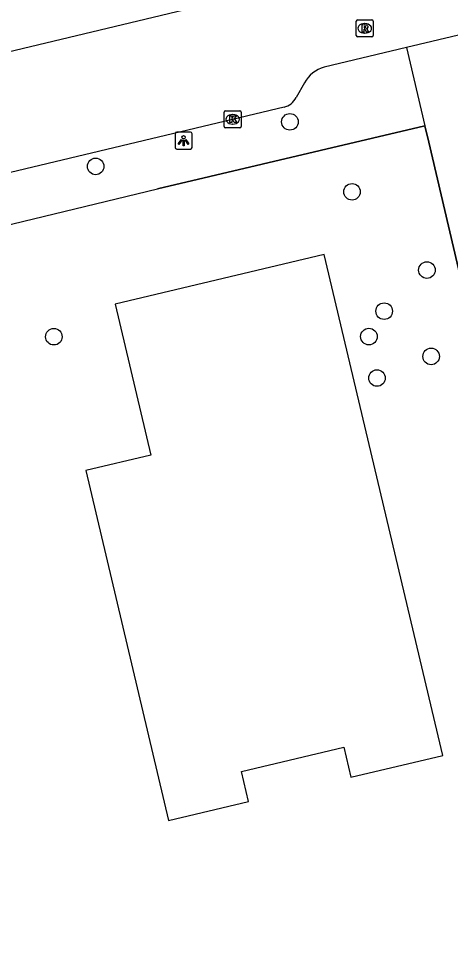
# Model space of a CAD drawing. Extents: x 158038 to 159242, y 380133 to 381214.
# Drawn here: x 158662.7 to 158688.2, y 380670.9 to 380725.4 of the extents above; entities that cross this region are included whole.
import ezdxf

# ---------------------------------------------------------------- set-up
doc = ezdxf.new("R2010")
doc.units = 0
for name, color, linetype in [('IMGEO_Boom', 7, 'Continuous'), ('IMGEO_Fietspad_open', 7, 'Continuous'), ('IMGEO_Hek', 7, 'Continuous'), ('IMGEO_Kolk', 7, 'Continuous'), ('IMGEO_Lichtpunt', 7, 'Continuous'), ('IMGEO_Pand', 7, 'Continuous'), ('IMGEO_Rijbaan_lokaal_gesloten', 7, 'Continuous'), ('IMGEO_Rioolput', 7, 'Continuous'), ('IMGEO_Voetpad_open', 7, 'Continuous')]:
    doc.layers.add(name, color=color, linetype=linetype)

msp = doc.modelspace()

# ---------------------------------------------------------------- linework, layer by layer
at = {"layer": 'IMGEO_Boom'}
for centre in [(158678.686, 380719.259), (158667.215, 380716.632), (158682.351, 380715.133), (158686.772, 380710.513), (158684.249, 380708.091), (158664.747, 380706.583), (158683.35, 380706.592), (158687.021, 380705.418), (158683.825, 380704.144)]:
    msp.add_circle(centre, 0.489, dxfattribs=at)
at = {"layer": 'IMGEO_Fietspad_open'}
for points in [[(158685.569, 380723.649), (158686.652, 380719.032)], [(158686.652, 380719.032), (158686.881, 380718.056), (158698.093, 380670.277), (158698.247, 380669.444)]]:
    msp.add_lwpolyline(points, dxfattribs=at)
at = {"layer": 'IMGEO_Hek'}
for points in [[(158686.881, 380718.056), (158686.652, 380719.032), (158670.862, 380715.31)], [(158698.093, 380670.277), (158686.881, 380718.056)]]:
    msp.add_lwpolyline(points, dxfattribs=at)
at = {"layer": 'IMGEO_Kolk'}
for p, q in [((158674.807, 380718.986), (158674.807, 380719.838)), ((158674.882, 380719.912), (158675.734, 380719.912)), ((158675.295, 380719.692), (158675.32, 380719.692)), ((158675.808, 380719.838), (158675.808, 380718.986)), ((158675.318, 380719.132), (158675.293, 380719.132)), ((158675.734, 380718.912), (158674.882, 380718.912))]:
    msp.add_line(p, q, dxfattribs=at)
for points in [[(158674.807, 380718.986), (158674.807, 380719.838)], [(158674.882, 380719.912), (158675.734, 380719.912)], [(158675.808, 380719.838), (158675.808, 380718.986)], [(158675.128, 380719.612), (158675.251, 380719.612), (158675.251, 380719.461), (158675.381, 380719.612), (158675.545, 380719.612), (158675.399, 380719.461), (158675.552, 380719.212), (158675.4, 380719.212), (158675.315, 380719.376), (158675.251, 380719.309), (158675.251, 380719.212), (158675.128, 380719.212), (158675.128, 380719.612)], [(158675.734, 380718.912), (158674.882, 380718.912)]]:
    msp.add_lwpolyline(points, dxfattribs=at)
for centre, start, end in [((158674.884, 380719.836), 91.552, 178.448), ((158674.884, 380719.836), 91.552, 178.448), ((158675.732, 380719.836), 1.552, 88.448), ((158675.732, 380719.836), 1.552, 88.448), ((158674.884, 380718.988), 181.552, 268.448), ((158674.884, 380718.988), 181.552, 268.448), ((158675.732, 380718.988), 271.552, 358.448), ((158675.732, 380718.988), 271.552, 358.448)]:
    msp.add_arc(centre, 0.0765, start, end, dxfattribs=at)
for centre, major_axis, ratio, start_param, end_param in [((158675.294, 380719.412), (-0.387, 0.002), 0.722429, 4.712389, 7.853982), ((158675.319, 380719.412), (-0.39, 0.002), 0.717154, 1.570796, 4.712389)]:
    msp.add_ellipse(centre, major_axis=major_axis, ratio=ratio, start_param=start_param, end_param=end_param, dxfattribs=at)
at = {"layer": 'IMGEO_Lichtpunt'}
for p, q in [((158671.909, 380718.556), (158671.909, 380717.749)), ((158671.909, 380718.556), (158671.909, 380717.749)), ((158672.811, 380718.651), (158672.003, 380718.651)), ((158672.811, 380718.651), (158672.003, 380718.651)), ((158672.905, 380717.749), (158672.905, 380718.556)), ((158672.905, 380717.749), (158672.905, 380718.556)), ((158672.003, 380717.655), (158672.811, 380717.655)), ((158672.003, 380717.655), (158672.811, 380717.655))]:
    msp.add_line(p, q, dxfattribs=at)
for points in [[(158672.283, 380718.22), (158672.322, 380718.192), (158672.134, 380717.93), (158672.096, 380717.957), (158672.283, 380718.22)], [(158672.385, 380718.172), (158672.432, 380718.172), (158672.432, 380717.85), (158672.385, 380717.85), (158672.385, 380718.172)], [(158672.495, 380718.192), (158672.533, 380718.219), (158672.72, 380717.957), (158672.681, 380717.929), (158672.495, 380718.192)]]:
    msp.add_lwpolyline(points, dxfattribs=at)
msp.add_circle((158672.408, 380718.354), 0.0994, dxfattribs=at)
for centre, start, end in [((158672.003, 380718.556), 90, 180), ((158672.003, 380718.556), 90, 180), ((158672.811, 380718.556), 0, 90), ((158672.811, 380718.556), 0, 90), ((158672.003, 380717.749), 180, 270), ((158672.003, 380717.749), 180, 270), ((158672.811, 380717.749), 270, 0), ((158672.811, 380717.749), 270, 360)]:
    msp.add_arc(centre, 0.0946, start, end, dxfattribs=at)
at = {"layer": 'IMGEO_Pand'}
msp.add_lwpolyline([(158682.287, 380680.597), (158687.707, 380681.88), (158680.708, 380711.432), (158668.369, 380708.51), (158670.481, 380699.593), (158666.627, 380698.68), (158671.514, 380678.046), (158676.244, 380679.166), (158675.825, 380680.938), (158681.868, 380682.369), (158682.287, 380680.597)], dxfattribs=at)
at = {"layer": 'IMGEO_Rijbaan_lokaal_gesloten'}
for points in [[(158677.444, 380727.07), (158653.812, 380721.407), (158637.203, 380717.466)], [(158688.969, 380724.462), (158685.569, 380723.649)], [(158685.569, 380723.649), (158680.713, 380722.488)], [(158679.541, 380721.563), (158679.045, 380720.699)], [(158678.337, 380720.133), (158638.594, 380710.645)]]:
    msp.add_lwpolyline(points, dxfattribs=at)
for centre, radius, start, end in [((158681.215, 380720.647), 1.909, 105.259, 151.3055), ((158678.119, 380721.131), 1.022, 282.3021, 334.978)]:
    msp.add_arc(centre, radius, start, end, dxfattribs=at)
at = {"layer": 'IMGEO_Rioolput'}
for p, q in [((158682.603, 380724.35), (158682.603, 380725.202)), ((158682.678, 380725.276), (158683.53, 380725.276)), ((158683.604, 380725.202), (158683.604, 380724.35)), ((158683.091, 380725.056), (158683.116, 380725.056)), ((158683.53, 380724.276), (158682.678, 380724.276)), ((158683.114, 380724.496), (158683.089, 380724.496))]:
    msp.add_line(p, q, dxfattribs=at)
for points in [[(158682.603, 380724.35), (158682.603, 380725.202)], [(158682.678, 380725.276), (158683.53, 380725.276)], [(158683.604, 380725.202), (158683.604, 380724.35)], [(158683.192, 380724.974), (158682.94, 380724.976), (158682.94, 380724.576)], [(158682.94, 380724.576), (158683.064, 380724.576), (158683.064, 380724.738), (158683.075, 380724.738)], [(158683.118, 380724.895), (158683.064, 380724.895), (158683.064, 380724.814)], [(158683.064, 380724.814), (158683.116, 380724.814)], [(158683.122, 380724.709), (158683.193, 380724.576), (158683.333, 380724.576), (158683.268, 380724.702)], [(158683.53, 380724.276), (158682.678, 380724.276)]]:
    msp.add_lwpolyline(points, dxfattribs=at)
for centre, radius, start, end in [((158682.68, 380725.2), 0.0765, 91.552, 178.448), ((158682.68, 380725.2), 0.0765, 91.552, 178.448), ((158683.528, 380725.2), 0.0765, 1.552, 88.448), ((158683.528, 380725.2), 0.0765, 1.552, 88.448), ((158683.074, 380724.685), 0.0533, 26.0293, 88.6989), ((158683.1, 380725.003), 0.19, 274.7715, 282.9687), ((158683.124, 380724.799), 0.0964, 77.0061, 93.1865), ((158683.138, 380724.856), 0.0378, 276.6634, 79.6772), ((158683.191, 380724.864), 0.109, 350.3612, 89.416), ((158683.189, 380724.864), 0.112, 277.5842, 350.9817), ((158683.173, 380724.649), 0.108, 29.5134, 73.7905), ((158682.68, 380724.352), 0.0765, 181.552, 268.448), ((158682.68, 380724.352), 0.0765, 181.552, 268.448), ((158683.528, 380724.352), 0.0765, 271.552, 358.448), ((158683.528, 380724.352), 0.0765, 271.552, 358.448)]:
    msp.add_arc(centre, radius, start, end, dxfattribs=at)
for centre, major_axis, ratio, start_param, end_param in [((158683.09, 380724.776), (-0.387, 0.002), 0.722429, 4.712389, 7.853982), ((158683.115, 380724.776), (-0.39, 0.002), 0.717154, 1.570796, 4.712389)]:
    msp.add_ellipse(centre, major_axis=major_axis, ratio=ratio, start_param=start_param, end_param=end_param, dxfattribs=at)
at = {"layer": 'IMGEO_Voetpad_open'}
msp.add_lwpolyline([(158573.471, 380692.129), (158646.034, 380709.321), (158649.457, 380710.132), (158670.862, 380715.31), (158686.652, 380719.032)], dxfattribs=at)

doc.saveas('drawing.dxf')
